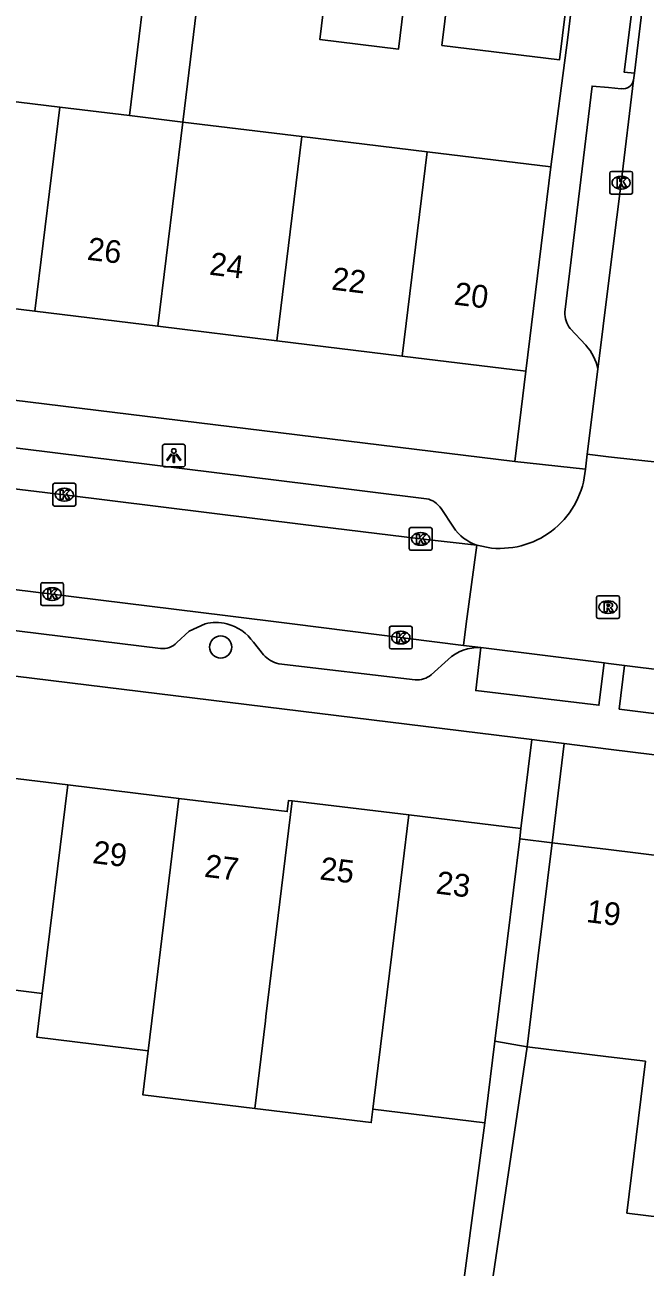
# Model space of a CAD drawing. Extents: x 158087 to 159494, y 382905 to 383981.
# Drawn here: x 158474.4 to 158501.6, y 383221.8 to 383276.3 of the extents above; entities that cross this region are included whole.
import ezdxf

# ---------------------------------------------------------------- set-up
doc = ezdxf.new("R2010")
doc.units = 0
for name, color, linetype in [('IMGEO_Boom', 7, 'Continuous'), ('IMGEO_Kolk', 7, 'Continuous'), ('IMGEO_Lichtpunt', 7, 'Continuous'), ('IMGEO_Muur', 7, 'Continuous'), ('IMGEO_Pand', 7, 'Continuous'), ('IMGEO_Pand_nummerreeks', 7, 'Continuous'), ('IMGEO_Pand_overbouw', 7, 'Continuous'), ('IMGEO_Rijbaan_lokaal_open', 7, 'Continuous'), ('IMGEO_Rioolput', 7, 'Continuous'), ('IMGEO_Voetpad_open', 7, 'Continuous')]:
    doc.layers.add(name, color=color, linetype=linetype)

msp = doc.modelspace()

# ---------------------------------------------------------------- linework, layer by layer
at = {"layer": 'IMGEO_Boom'}
msp.add_circle((158482.968, 383248.984), 0.489, dxfattribs=at)
at = {"layer": 'IMGEO_Kolk'}
for p, q in [((158500.048, 383268.942), (158500.048, 383269.794)), ((158500.123, 383269.868), (158500.975, 383269.868)), ((158500.536, 383269.648), (158500.561, 383269.648)), ((158501.049, 383269.794), (158501.049, 383268.942)), ((158500.559, 383269.088), (158500.534, 383269.088)), ((158500.975, 383268.868), (158500.123, 383268.868)), ((158475.601, 383255.247), (158475.601, 383256.099)), ((158475.676, 383256.173), (158476.528, 383256.173)), ((158476.602, 383256.099), (158476.602, 383255.247)), ((158476.089, 383255.953), (158476.114, 383255.953)), ((158476.528, 383255.173), (158475.676, 383255.173)), ((158476.112, 383255.393), (158476.087, 383255.393)), ((158491.246, 383253.304), (158491.246, 383254.156)), ((158491.321, 383254.23), (158492.173, 383254.23)), ((158491.734, 383254.01), (158491.759, 383254.01)), ((158492.247, 383254.156), (158492.247, 383253.304)), ((158491.757, 383253.45), (158491.732, 383253.45)), ((158492.173, 383253.23), (158491.321, 383253.23)), ((158475.063, 383250.883), (158475.063, 383251.735)), ((158475.138, 383251.809), (158475.99, 383251.809)), ((158476.064, 383251.735), (158476.064, 383250.883)), ((158475.551, 383251.589), (158475.576, 383251.589)), ((158475.99, 383250.809), (158475.138, 383250.809)), ((158475.574, 383251.029), (158475.549, 383251.029)), ((158490.375, 383248.972), (158490.375, 383249.824)), ((158490.45, 383249.898), (158491.302, 383249.898)), ((158490.863, 383249.678), (158490.888, 383249.678)), ((158491.376, 383249.824), (158491.376, 383248.972)), ((158491.302, 383248.898), (158490.45, 383248.898)), ((158490.886, 383249.118), (158490.861, 383249.118))]:
    msp.add_line(p, q, dxfattribs=at)
for points in [[(158500.048, 383268.942), (158500.048, 383269.794)], [(158500.123, 383269.868), (158500.975, 383269.868)], [(158501.049, 383269.794), (158501.049, 383268.942)], [(158500.369, 383269.568), (158500.492, 383269.568), (158500.492, 383269.417), (158500.622, 383269.568), (158500.786, 383269.568), (158500.64, 383269.417), (158500.793, 383269.168), (158500.641, 383269.168), (158500.556, 383269.332), (158500.492, 383269.265), (158500.492, 383269.168), (158500.369, 383269.168), (158500.369, 383269.568)], [(158500.975, 383268.868), (158500.123, 383268.868)], [(158475.601, 383255.247), (158475.601, 383256.099)], [(158475.676, 383256.173), (158476.528, 383256.173)], [(158476.602, 383256.099), (158476.602, 383255.247)], [(158475.922, 383255.873), (158476.045, 383255.873), (158476.045, 383255.722), (158476.175, 383255.873), (158476.339, 383255.873), (158476.193, 383255.722), (158476.346, 383255.473), (158476.194, 383255.473), (158476.109, 383255.637), (158476.045, 383255.57), (158476.045, 383255.473), (158475.922, 383255.473), (158475.922, 383255.873)], [(158476.528, 383255.173), (158475.676, 383255.173)], [(158491.246, 383253.304), (158491.246, 383254.156)], [(158491.321, 383254.23), (158492.173, 383254.23)], [(158491.567, 383253.93), (158491.69, 383253.93), (158491.69, 383253.779), (158491.82, 383253.93), (158491.984, 383253.93), (158491.838, 383253.779), (158491.991, 383253.53), (158491.839, 383253.53), (158491.754, 383253.694), (158491.69, 383253.627), (158491.69, 383253.53), (158491.567, 383253.53), (158491.567, 383253.93)], [(158492.247, 383254.156), (158492.247, 383253.304)], [(158492.173, 383253.23), (158491.321, 383253.23)], [(158475.063, 383250.883), (158475.063, 383251.735)], [(158475.138, 383251.809), (158475.99, 383251.809)], [(158476.064, 383251.735), (158476.064, 383250.883)], [(158475.384, 383251.509), (158475.507, 383251.509), (158475.507, 383251.358), (158475.637, 383251.509), (158475.801, 383251.509), (158475.655, 383251.358), (158475.808, 383251.109), (158475.656, 383251.109), (158475.571, 383251.273), (158475.507, 383251.206), (158475.507, 383251.109), (158475.384, 383251.109), (158475.384, 383251.509)], [(158475.99, 383250.809), (158475.138, 383250.809)], [(158490.375, 383248.972), (158490.375, 383249.824)], [(158490.45, 383249.898), (158491.302, 383249.898)], [(158490.696, 383249.598), (158490.819, 383249.598), (158490.819, 383249.447), (158490.949, 383249.598), (158491.113, 383249.598), (158490.967, 383249.447), (158491.12, 383249.198), (158490.968, 383249.198), (158490.883, 383249.362), (158490.819, 383249.295), (158490.819, 383249.198), (158490.696, 383249.198), (158490.696, 383249.598)], [(158491.376, 383249.824), (158491.376, 383248.972)], [(158491.302, 383248.898), (158490.45, 383248.898)]]:
    msp.add_lwpolyline(points, dxfattribs=at)
for centre, start, end in [((158500.125, 383269.792), 91.552, 178.448), ((158500.125, 383269.792), 91.552, 178.448), ((158500.973, 383269.792), 1.552, 88.448), ((158500.973, 383269.792), 1.552, 88.448), ((158500.125, 383268.944), 181.552, 268.448), ((158500.125, 383268.944), 181.552, 268.448), ((158500.973, 383268.944), 271.552, 358.448), ((158500.973, 383268.944), 271.552, 358.448), ((158475.678, 383256.097), 91.552, 178.448), ((158475.678, 383256.097), 91.552, 178.448), ((158476.526, 383256.097), 1.552, 88.448), ((158476.526, 383256.097), 1.552, 88.448), ((158475.678, 383255.249), 181.552, 268.448), ((158475.678, 383255.249), 181.552, 268.448), ((158476.526, 383255.249), 271.552, 358.448), ((158476.526, 383255.249), 271.552, 358.448), ((158491.323, 383254.154), 91.552, 178.448), ((158491.323, 383254.154), 91.552, 178.448), ((158492.171, 383254.154), 1.552, 88.448), ((158492.171, 383254.154), 1.552, 88.448), ((158491.323, 383253.306), 181.552, 268.448), ((158491.323, 383253.306), 181.552, 268.448), ((158492.171, 383253.306), 271.552, 358.448), ((158492.171, 383253.306), 271.552, 358.448), ((158475.14, 383251.733), 91.552, 178.448), ((158475.14, 383251.733), 91.552, 178.448), ((158475.988, 383251.733), 1.552, 88.448), ((158475.988, 383251.733), 1.552, 88.448), ((158475.14, 383250.885), 181.552, 268.448), ((158475.14, 383250.885), 181.552, 268.448), ((158475.988, 383250.885), 271.552, 358.448), ((158475.988, 383250.885), 271.552, 358.448), ((158490.452, 383249.822), 91.552, 178.448), ((158490.452, 383249.822), 91.552, 178.448), ((158491.3, 383249.822), 1.552, 88.448), ((158491.3, 383249.822), 1.552, 88.448), ((158490.452, 383248.974), 181.552, 268.448), ((158490.452, 383248.974), 181.552, 268.448), ((158491.3, 383248.974), 271.552, 358.448), ((158491.3, 383248.974), 271.552, 358.448)]:
    msp.add_arc(centre, 0.0765, start, end, dxfattribs=at)
for centre, major_axis, ratio, start_param, end_param in [((158500.535, 383269.368), (-0.387, 0.002), 0.722429, 4.712389, 7.853982), ((158500.56, 383269.368), (-0.39, 0.002), 0.717154, 1.570796, 4.712389), ((158476.088, 383255.673), (-0.387, 0.002), 0.722429, 4.712389, 7.853982), ((158476.113, 383255.673), (-0.39, 0.002), 0.717154, 1.570796, 4.712389), ((158491.733, 383253.73), (-0.387, 0.002), 0.722429, 4.712389, 7.853982), ((158491.758, 383253.73), (-0.39, 0.002), 0.717154, 1.570796, 4.712389), ((158475.55, 383251.309), (-0.387, 0.002), 0.722429, 4.712389, 7.853982), ((158475.575, 383251.309), (-0.39, 0.002), 0.717154, 1.570796, 4.712389), ((158490.862, 383249.398), (-0.387, 0.002), 0.722429, 4.712389, 7.853982), ((158490.887, 383249.398), (-0.39, 0.002), 0.717154, 1.570796, 4.712389)]:
    msp.add_ellipse(centre, major_axis=major_axis, ratio=ratio, start_param=start_param, end_param=end_param, dxfattribs=at)
at = {"layer": 'IMGEO_Lichtpunt'}
for p, q in [((158480.411, 383257.795), (158480.411, 383256.988)), ((158480.411, 383257.795), (158480.411, 383256.988)), ((158481.313, 383257.89), (158480.505, 383257.89)), ((158481.313, 383257.89), (158480.505, 383257.89)), ((158481.407, 383256.988), (158481.407, 383257.795)), ((158481.407, 383256.988), (158481.407, 383257.795)), ((158480.505, 383256.894), (158481.313, 383256.894)), ((158480.505, 383256.894), (158481.313, 383256.894))]:
    msp.add_line(p, q, dxfattribs=at)
for points in [[(158480.785, 383257.459), (158480.824, 383257.431), (158480.636, 383257.169), (158480.598, 383257.196), (158480.785, 383257.459)], [(158480.887, 383257.411), (158480.934, 383257.411), (158480.934, 383257.089), (158480.887, 383257.089), (158480.887, 383257.411)], [(158480.997, 383257.431), (158481.035, 383257.458), (158481.222, 383257.196), (158481.183, 383257.168), (158480.997, 383257.431)]]:
    msp.add_lwpolyline(points, dxfattribs=at)
msp.add_circle((158480.91, 383257.593), 0.0994, dxfattribs=at)
for centre, start, end in [((158480.505, 383257.795), 90, 180), ((158480.505, 383257.795), 90, 180), ((158481.313, 383257.795), 0, 90), ((158481.313, 383257.795), 0, 90), ((158480.505, 383256.988), 180, 270), ((158480.505, 383256.988), 180, 270), ((158481.313, 383256.988), 270, 0), ((158481.313, 383256.988), 270, 360)]:
    msp.add_arc(centre, 0.0946, start, end, dxfattribs=at)
at = {"layer": 'IMGEO_Muur'}
msp.add_lwpolyline([(158497.468, 383270.066), (158498.201, 383275.747)], dxfattribs=at)
at = {"layer": 'IMGEO_Pand'}
for points in [[(158479.949, 383280.377), (158478.967, 383272.317)], [(158491.232, 383278.96), (158490.777, 383275.239), (158487.314, 383275.662), (158487.77, 383279.395)], [(158498.249, 383278.095), (158497.843, 383274.766), (158492.683, 383275.397), (158493.089, 383278.725)], [(158481.907, 383276.963), (158481.303, 383272.033)], [(158475.9, 383272.691), (158470.483, 383273.35)], [(158474.803, 383263.728), (158475.9, 383272.691)], [(158478.967, 383272.317), (158475.9, 383272.691)], [(158478.967, 383272.317), (158481.303, 383272.033)], [(158481.303, 383272.033), (158480.205, 383263.068)], [(158486.53, 383271.397), (158481.303, 383272.033)], [(158485.432, 383262.429), (158486.53, 383271.397)], [(158486.53, 383271.397), (158492.027, 383270.728)], [(158492.027, 383270.728), (158490.929, 383261.758)], [(158497.468, 383270.066), (158492.027, 383270.728)], [(158497.468, 383270.066), (158496.369, 383261.093)], [(158469.386, 383264.39), (158474.803, 383263.728)], [(158474.803, 383263.728), (158480.205, 383263.068)], [(158480.205, 383263.068), (158485.432, 383262.429)], [(158485.432, 383262.429), (158490.929, 383261.758)], [(158490.929, 383261.758), (158496.369, 383261.093)], [(158471.399, 383243.525), (158476.25, 383242.933)], [(158476.25, 383242.933), (158475.133, 383233.774)], [(158476.25, 383242.933), (158481.134, 383242.337)], [(158479.782, 383231.251), (158480.017, 383233.175), (158481.134, 383242.337)], [(158481.134, 383242.337), (158485.89, 383241.756), (158485.95, 383242.251), (158486.107, 383242.232)], [(158486.107, 383242.232), (158484.951, 383232.755), (158484.93, 383232.572), (158484.46, 383228.728)], [(158486.107, 383242.232), (158491.225, 383241.61)], [(158491.225, 383241.61), (158490.668, 383237.044), (158489.694, 383229.064), (158489.65, 383228.699)], [(158491.225, 383241.61), (158496.149, 383241.011)], [(158496.149, 383241.011), (158496.095, 383240.569), (158495.541, 383236.049), (158495.005, 383231.679), (158494.61, 383228.461), (158494.565, 383228.096)], [(158496.419, 383231.436), (158496.909, 383235.432), (158497.517, 383240.394)], [(158497.517, 383240.394), (158500, 383240.091), (158502.71, 383239.761)], [(158475.133, 383233.774), (158473.13, 383234.02), (158472.683, 383230.385), (158469.838, 383230.732), (158470.282, 383234.37)], [(158475.133, 383233.774), (158474.898, 383231.85), (158479.782, 383231.251)], [(158501.616, 383230.799), (158500, 383230.997), (158496.419, 383231.436)], [(158479.782, 383231.251), (158479.548, 383229.327), (158484.46, 383228.728)], [(158501.616, 383230.799), (158500.802, 383224.131), (158503.18, 383223.84), (158503.994, 383230.508)], [(158484.46, 383228.728), (158489.578, 383228.104), (158489.65, 383228.699)], [(158489.65, 383228.699), (158494.565, 383228.096)]]:
    msp.add_lwpolyline(points, dxfattribs=at)
at = {"layer": 'IMGEO_Pand_overbouw'}
msp.add_lwpolyline([(158497.517, 383240.394), (158496.095, 383240.569), (158495.541, 383236.049), (158495.005, 383231.679), (158496.419, 383231.436), (158496.909, 383235.432)], close=True, dxfattribs=at)
at = {"layer": 'IMGEO_Rijbaan_lokaal_open'}
for points in [[(158501.59, 383277.987), (158501.13, 383274.174)], [(158501.094, 383273.877), (158501.13, 383274.174)], [(158499.527, 383261.181), (158500, 383264.965), (158500.55, 383269.368), (158501.094, 383273.877)], [(158499.061, 383257.447), (158499.527, 383261.181)], [(158445.597, 383259.373), (158448.07, 383259.066), (158462.337, 383257.321), (158476.097, 383255.672), (158486.594, 383254.36), (158491.746, 383253.729), (158494.213, 383253.454)], [(158498.978, 383256.786), (158499.061, 383257.447)], [(158499.061, 383257.447), (158500, 383257.341), (158502.387, 383257.071)], [(158493.623, 383249.052), (158486.101, 383250), (158483.157, 383250.371), (158475.455, 383251.323), (158447.495, 383254.747), (158445.07, 383255.03)], [(158494.213, 383253.454), (158493.75, 383250), (158493.623, 383249.052)], [(158494.213, 383253.454), (158494.856, 383253.33)], [(158493.623, 383249.052), (158494.387, 383248.956)], [(158494.387, 383248.956), (158499.805, 383248.286)], [(158500.701, 383248.175), (158500, 383248.262), (158499.805, 383248.286)], [(158500.701, 383248.175), (158506.016, 383247.517)]]:
    msp.add_lwpolyline(points, dxfattribs=at)
msp.add_arc((158495.224, 383257.078), 3.766, 264.3965, 355.5584, dxfattribs=at)
at = {"layer": 'IMGEO_Rioolput'}
for p, q in [((158499.473, 383250.308), (158499.473, 383251.16)), ((158499.548, 383251.234), (158500.4, 383251.234)), ((158500.474, 383251.16), (158500.474, 383250.308)), ((158499.961, 383251.014), (158499.986, 383251.014)), ((158500.4, 383250.234), (158499.548, 383250.234)), ((158499.984, 383250.454), (158499.959, 383250.454))]:
    msp.add_line(p, q, dxfattribs=at)
for points in [[(158499.473, 383250.308), (158499.473, 383251.16)], [(158499.548, 383251.234), (158500.4, 383251.234)], [(158500.474, 383251.16), (158500.474, 383250.308)], [(158500.062, 383250.932), (158499.81, 383250.934), (158499.81, 383250.534)], [(158499.81, 383250.534), (158499.934, 383250.534), (158499.934, 383250.696), (158499.945, 383250.696)], [(158499.988, 383250.853), (158499.934, 383250.853), (158499.934, 383250.772)], [(158499.934, 383250.772), (158499.986, 383250.772)], [(158499.992, 383250.667), (158500.063, 383250.534), (158500.203, 383250.534), (158500.138, 383250.66)], [(158500.4, 383250.234), (158499.548, 383250.234)]]:
    msp.add_lwpolyline(points, dxfattribs=at)
for centre, radius, start, end in [((158499.55, 383251.158), 0.0765, 91.552, 178.448), ((158499.55, 383251.158), 0.0765, 91.552, 178.448), ((158500.398, 383251.158), 0.0765, 1.552, 88.448), ((158500.398, 383251.158), 0.0765, 1.552, 88.448), ((158499.944, 383250.643), 0.0533, 26.0293, 88.6989), ((158499.97, 383250.961), 0.19, 274.7715, 282.9687), ((158499.994, 383250.757), 0.0964, 77.0061, 93.1865), ((158500.008, 383250.814), 0.0378, 276.6634, 79.6772), ((158500.061, 383250.822), 0.109, 350.3612, 89.416), ((158500.059, 383250.822), 0.112, 277.5842, 350.9817), ((158500.043, 383250.607), 0.108, 29.5134, 73.7905), ((158499.55, 383250.31), 0.0765, 181.552, 268.448), ((158499.55, 383250.31), 0.0765, 181.552, 268.448), ((158500.398, 383250.31), 0.0765, 271.552, 358.448), ((158500.398, 383250.31), 0.0765, 271.552, 358.448)]:
    msp.add_arc(centre, radius, start, end, dxfattribs=at)
for centre, major_axis, ratio, start_param, end_param in [((158499.96, 383250.734), (-0.387, 0.002), 0.722429, 4.712389, 7.853982), ((158499.985, 383250.734), (-0.39, 0.002), 0.717154, 1.570796, 4.712389)]:
    msp.add_ellipse(centre, major_axis=major_axis, ratio=ratio, start_param=start_param, end_param=end_param, dxfattribs=at)
at = {"layer": 'IMGEO_Voetpad_open'}
for points in [[(158498.484, 383278.066), (158498.201, 383275.747), (158497.468, 383270.066)], [(158501.13, 383274.174), (158500.675, 383274.227), (158501.146, 383277.97), (158501.59, 383277.987)], [(158498.077, 383263.682), (158499.276, 383273.61), (158500, 383273.547), (158500.555, 383273.498)], [(158495.88, 383257.124), (158442.228, 383263.707)], [(158498.996, 383262.236), (158498.309, 383262.966)], [(158353.332, 383262.456), (158436.049, 383252.351), (158455.212, 383250), (158496.63, 383244.919)], [(158496.369, 383261.093), (158495.88, 383257.124)], [(158464.216, 383258.925), (158487.058, 383256.111), (158492.005, 383255.497)], [(158495.88, 383257.124), (158498.978, 383256.786)], [(158492.645, 383255.059), (158493.184, 383254.247)], [(158480.329, 383248.92), (158471.495, 383250), (158447.56, 383252.926)], [(158482.278, 383250), (158481.588, 383249.679), (158481.039, 383249.182)], [(158484.849, 383248.643), (158484.4, 383249.19)], [(158499.805, 383248.286), (158499.574, 383246.427), (158494.166, 383247.073), (158494.387, 383248.956)], [(158492.955, 383248.436), (158492.213, 383247.763)], [(158491.499, 383247.545), (158485.518, 383248.248)], [(158506.016, 383247.517), (158505.834, 383245.585), (158500.466, 383246.258), (158500.701, 383248.175)], [(158496.63, 383244.919), (158496.149, 383241.011)], [(158498.052, 383244.744), (158496.962, 383244.878), (158496.63, 383244.919)], [(158497.517, 383240.394), (158498.052, 383244.744)], [(158498.052, 383244.744), (158500, 383244.504), (158557.145, 383237.463)], [(158494.542, 383218.82), (158496.419, 383231.436)], [(158494.565, 383228.096), (158493.258, 383218.308)]]:
    msp.add_lwpolyline(points, dxfattribs=at)
for centre, radius, start, end in [((158500.63, 383273.964), 0.472, 260.8018, 349.4244), ((158499.161, 383263.638), 1.085, 177.6581, 218.2489), ((158497.405, 383260.774), 2.16, 10.8519, 42.582), ((158491.816, 383254.534), 0.981, 32.3326, 78.8939), ((158494.854, 383255.35), 2.002, 213.446, 251.3146), ((158482.757, 383248.055), 2.003, 76.1775, 103.8225), ((158482.753, 383248.064), 1.995, 34.3632, 76.0167), ((158480.442, 383249.707), 0.795, 261.8236, 318.6859), ((158494.282, 383247.013), 1.946, 86.9078, 133.007), ((158485.862, 383249.595), 1.39, 223.2099, 255.6721), ((158491.6, 383248.491), 0.952, 263.8901, 310.067)]:
    msp.add_arc(centre, radius, start, end, dxfattribs=at)

# ---------------------------------------------------------------- texts
at = {"layer": 'IMGEO_Pand_nummerreeks'}
for s, rotation, p in [('26', 353.0328, (158477.071, 383265.99)), ('24', 353.0338, (158482.438, 383265.334)), ('22', 353.0338, (158487.801, 383264.679)), ('20', 353.0338, (158493.174, 383264.022)), ('29', 353.0386, (158477.306, 383239.5)), ('27', 353.0386, (158482.216, 383238.9)), ('25', 353.0672, (158487.283, 383238.784)), ('23', 353.0672, (158492.382, 383238.164)), ('19', 353.0502, (158498.988, 383236.912))]:
    msp.add_text(s, height=1, rotation=rotation, dxfattribs=at).set_placement(p)

doc.saveas('drawing.dxf')
